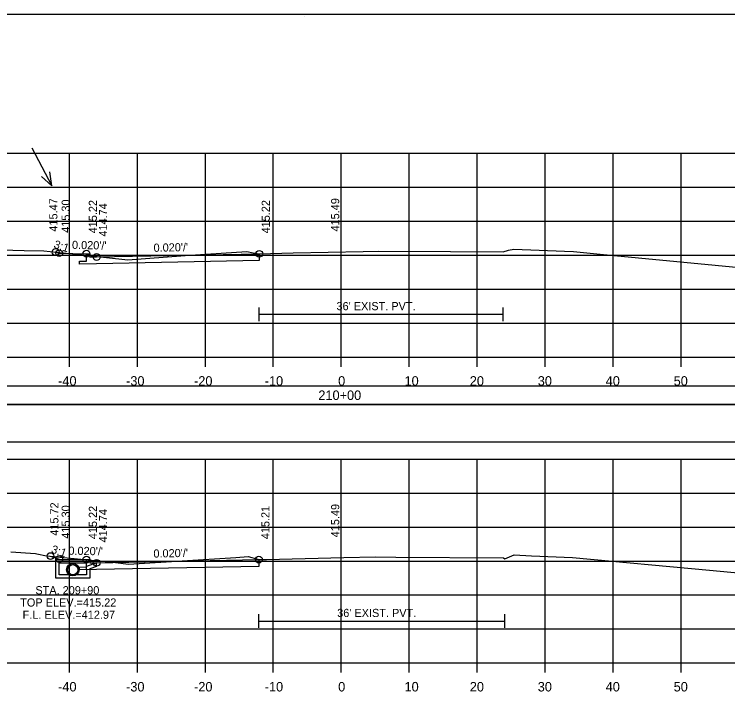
# Model space of a CAD drawing. Extents: x 1371057 to 1372761, y 380005 to 390517.
# Drawn here: x 1372102.6 to 1372207.6, y 389986.9 to 390086.6 of the extents above; entities that cross this region are included whole.
import ezdxf

# ---------------------------------------------------------------- set-up
doc = ezdxf.new("R2010")
doc.units = 0
for name, color, linetype in [('R_Alt Surface', 7, 'Continuous'), ('R_Axis', 7, 'Continuous'), ('R_Axis Annot', 7, 'Continuous'), ('R_Border', 7, 'Continuous'), ('R_Dimension', 7, 'Continuous'), ('R_Exist Surface', 7, 'Continuous'), ('R_Fin Surface', 7, 'Continuous'), ('R_Grid', 7, 'Continuous'), ('R_No Plot', 7, 'Continuous'), ('R_Water', 7, 'Continuous'), ('R_Water Annot', 7, 'Continuous'), ('R_Xsect Elev', 7, 'Continuous'), ('R_Xsect Slope', 7, 'Continuous')]:
    doc.layers.add(name, color=color, linetype=linetype)

msp = doc.modelspace()

# ---------------------------------------------------------------- linework, layer by layer
at = {"layer": 'R_Alt Surface'}
for p, q in [((1372138.65, 390041.46), (1372138.65, 390043.46)), ((1372174.54, 390041.46), (1372174.54, 390043.46)), ((1372138.65, 390042.46), (1372174.54, 390042.46)), ((1372138.59, 389996.31), (1372138.59, 389998.31)), ((1372174.77, 389996.31), (1372174.77, 389998.31)), ((1372138.59, 389997.31), (1372174.77, 389997.31))]:
    msp.add_line(p, q, dxfattribs=at)
for points in [[(1372138.65, 390051.36), (1372138.65, 390050.36), (1372114.71, 390049.89), (1372112.21, 390049.84), (1372112.21, 390050.27), (1372113.21, 390050.29), (1372113.21, 390051.37)], [(1372138.59, 390006.36), (1372138.59, 390005.36), (1372114.71, 390004.88), (1372112.21, 390004.83), (1372112.21, 390005.26), (1372113.21, 390005.28), (1372113.21, 390006.36)]]:
    msp.add_lwpolyline(points, dxfattribs=at)
at = {"layer": 'R_Axis'}
for p, q in [((1372000.71, 390036.15), (1372300.71, 390036.15)), ((1372110.71, 390034.75), (1372110.71, 390036.15)), ((1372120.71, 390034.75), (1372120.71, 390036.15)), ((1372130.71, 390034.75), (1372130.71, 390036.15)), ((1372140.71, 390034.75), (1372140.71, 390036.15)), ((1372150.71, 390034.75), (1372150.71, 390036.15)), ((1372160.71, 390034.75), (1372160.71, 390036.15)), ((1372170.71, 390034.75), (1372170.71, 390036.15)), ((1372180.71, 390034.75), (1372180.71, 390036.15)), ((1372190.71, 390034.75), (1372190.71, 390036.15)), ((1372200.71, 390034.75), (1372200.71, 390036.15)), ((1372000.71, 389991.15), (1372300.71, 389991.15)), ((1372110.71, 389989.75), (1372110.71, 389991.15)), ((1372120.71, 389989.75), (1372120.71, 389991.15)), ((1372130.71, 389989.75), (1372130.71, 389991.15)), ((1372140.71, 389989.75), (1372140.71, 389991.15)), ((1372150.71, 389989.75), (1372150.71, 389991.15)), ((1372160.71, 389989.75), (1372160.71, 389991.15)), ((1372170.71, 389989.75), (1372170.71, 389991.15)), ((1372180.71, 389989.75), (1372180.71, 389991.15)), ((1372190.71, 389989.75), (1372190.71, 389991.15)), ((1372200.71, 389989.75), (1372200.71, 389991.15))]:
    msp.add_line(p, q, dxfattribs=at)
at = {"layer": 'R_Border'}
for p, q in [((1371992.71, 390086.61), (1372308.89, 390086.61)), ((1372145.23, 390086.35), (1372145.23, 390086.35)), ((1372145.23, 390086.35), (1372145.23, 390086.35))]:
    msp.add_line(p, q, dxfattribs=at)
at = {"layer": 'R_Dimension'}
for points in [[(1371996.71, 390029.19), (1372304.71, 390029.19), (1372304.71, 390031.9), (1371996.71, 390031.9)], [(1371996.71, 390023.67), (1372304.71, 390023.67), (1372304.71, 390029.19), (1371996.71, 390029.19)]]:
    msp.add_lwpolyline(points, close=True, dxfattribs=at)
at = {"layer": 'R_Exist Surface'}
for points in [[(1372100.73, 390051.95), (1372104.04, 390051.84), (1372106.94, 390051.81), (1372113.45, 390051.1), (1372119.3, 390050.45), (1372127.72, 390051.09), (1372136.81, 390051.69), (1372137.74, 390051.52), (1372138.65, 390051.36), (1372143.65, 390051.48), (1372153.95, 390051.72), (1372156.15, 390051.76), (1372166.8, 390051.7), (1372174.54, 390051.66), (1372175.34, 390051.88), (1372176.11, 390052.05), (1372183.54, 390051.74), (1372184.87, 390051.68), (1372188.82, 390051.3), (1372211.37, 390049.17)], [(1372102.08, 390007.51), (1372105.74, 390007.27), (1372105.91, 390007.21), (1372107.33, 390006.93), (1372117.48, 390005.92), (1372119.42, 390005.71), (1372135.18, 390006.67), (1372137.01, 390006.81), (1372138.44, 390006.4), (1372138.59, 390006.36), (1372139.7, 390006.39), (1372151.1, 390006.65), (1372155.74, 390006.75), (1372158.74, 390006.73), (1372174.59, 390006.64), (1372174.77, 390006.49), (1372175.1, 390006.62), (1372176.13, 390007.07), (1372178.72, 390006.92), (1372184.73, 390006.66), (1372204.88, 390004.81), (1372211.69, 390004.17)]]:
    msp.add_lwpolyline(points, dxfattribs=at)
at = {"layer": 'R_Fin Surface'}
for points in [[(1372108.68, 390051.62), (1372109.21, 390051.45), (1372113.21, 390051.37), (1372113.71, 390051.37), (1372113.71, 390050.87), (1372114.71, 390050.89), (1372138.65, 390051.36)], [(1372107.93, 390006.87), (1372109.21, 390006.44), (1372113.21, 390006.36), (1372113.71, 390006.36), (1372113.71, 390005.86), (1372114.71, 390005.88), (1372138.59, 390006.36)]]:
    msp.add_lwpolyline(points, dxfattribs=at)
at = {"layer": 'R_Grid'}
for p, q in [((1372000.71, 390066.15), (1372300.71, 390066.15)), ((1372110.71, 390036.15), (1372110.71, 390066.15)), ((1372120.71, 390036.15), (1372120.71, 390066.15)), ((1372130.71, 390036.15), (1372130.71, 390066.15)), ((1372140.71, 390036.15), (1372140.71, 390066.15)), ((1372150.71, 390036.15), (1372150.71, 390066.15)), ((1372160.71, 390036.15), (1372160.71, 390066.15)), ((1372170.71, 390036.15), (1372170.71, 390066.15)), ((1372180.71, 390036.15), (1372180.71, 390066.15)), ((1372190.71, 390036.15), (1372190.71, 390066.15)), ((1372200.71, 390036.15), (1372200.71, 390066.15)), ((1372000.71, 390061.15), (1372300.71, 390061.15)), ((1372000.71, 390056.15), (1372300.71, 390056.15)), ((1372000.71, 390051.15), (1372300.71, 390051.15)), ((1372000.71, 390046.15), (1372300.71, 390046.15)), ((1372000.71, 390041.15), (1372300.71, 390041.15)), ((1372000.71, 390036.15), (1372300.71, 390036.15)), ((1372000.71, 390021.15), (1372300.71, 390021.15)), ((1372110.71, 389991.15), (1372110.71, 390021.15)), ((1372120.71, 389991.15), (1372120.71, 390021.15)), ((1372130.71, 389991.15), (1372130.71, 390021.15)), ((1372140.71, 389991.15), (1372140.71, 390021.15)), ((1372150.71, 389991.15), (1372150.71, 390021.15)), ((1372160.71, 389991.15), (1372160.71, 390021.15)), ((1372170.71, 389991.15), (1372170.71, 390021.15)), ((1372180.71, 389991.15), (1372180.71, 390021.15)), ((1372190.71, 389991.15), (1372190.71, 390021.15)), ((1372200.71, 389991.15), (1372200.71, 390021.15)), ((1372000.71, 390016.15), (1372300.71, 390016.15)), ((1372000.71, 390011.15), (1372300.71, 390011.15)), ((1372000.71, 390006.15), (1372300.71, 390006.15)), ((1372000.71, 390001.15), (1372300.71, 390001.15)), ((1372000.71, 389996.15), (1372300.71, 389996.15)), ((1372000.71, 389991.15), (1372300.71, 389991.15))]:
    msp.add_line(p, q, dxfattribs=at)
at = {"layer": 'R_No Plot'}
msp.add_lwpolyline([(1372226.63, 390086.61), (1372246.25, 390086.61), (1372246.25, 390076.73), (1372262.36, 390076.73), (1372285.56, 390076.73), (1372285.68, 390048.57), (1372308.89, 390048.57), (1372308.89, 389881.15), (1371992.71, 389881.15), (1371992.71, 390086.61)], close=True, dxfattribs=at)
for centre, radius in [((1372108.68, 390051.62), 0.5), ((1372109.21, 390051.45), 0.5), ((1372113.21, 390051.37), 0.5), ((1372138.65, 390051.36), 0.5), ((1372114.71, 390050.89), 0.5), ((1372107.93, 390006.87), 0.5), ((1372109.21, 390006.44), 0.5), ((1372113.21, 390006.36), 0.5), ((1372138.59, 390006.36), 0.5), ((1372111.21, 390004.87), 0.917), ((1372114.71, 390005.88), 0.5)]:
    msp.add_circle(centre, radius, dxfattribs=at)
at = {"layer": 'R_Water'}
for p, q in [((1372108.71, 390006.36), (1372113.46, 390006.36)), ((1372108.71, 390004.86), (1372108.71, 390006.36)), ((1372109.21, 390004.86), (1372109.21, 390005.86)), ((1372109.21, 390005.86), (1372113.21, 390005.86)), ((1372113.54, 390006.2), (1372113.21, 390005.86)), ((1372114.71, 390005.88), (1372113.21, 390005.36)), ((1372113.54, 390006.2), (1372113.46, 390006.36)), ((1372113.21, 390004.86), (1372113.21, 390005.36)), ((1372114.71, 390005.36), (1372113.71, 390005.01)), ((1372113.71, 390004.86), (1372113.71, 390005.01))]:
    msp.add_line(p, q, dxfattribs=at)
for points in [[(1372114.71, 390005.36), (1372114.71, 390005.88)], [(1372113.71, 390004.86), (1372113.71, 390003.62), (1372111.21, 390003.62), (1372108.71, 390003.62), (1372108.71, 390004.86)], [(1372113.21, 390004.86), (1372113.21, 390004.12), (1372111.21, 390004.12), (1372109.21, 390004.12), (1372109.21, 390004.86)]]:
    msp.add_lwpolyline(points, dxfattribs=at)
msp.add_circle((1372111.21, 390004.87), 0.75, dxfattribs=at)
at = {"layer": 'R_Water Annot'}
for p, q in [((1372105.17, 390066.93), (1372108.11, 390061.37)), ((1372108.11, 390061.37), (1372107.83, 390063.4)), ((1372108.11, 390061.37), (1372106.59, 390062.74))]:
    msp.add_line(p, q, dxfattribs=at)
at = {"layer": 'R_Xsect Elev'}
for p, q in [((1372150.71, 390051.64), (1372150.71, 390061.64)), ((1372150.71, 390006.64), (1372150.71, 390016.64))]:
    msp.add_line(p, q, dxfattribs=at)

# ---------------------------------------------------------------- texts
at = {"layer": 'R_Axis Annot'}
for s, p in [('-40', (1372109.05, 390031.95)), ('-30', (1372119.05, 390031.95)), ('-20', (1372129.05, 390031.95)), ('-10', (1372139.45, 390031.95)), ('0', (1372150.25, 390031.95)), ('10', (1372160.02, 390031.95)), ('20', (1372169.62, 390031.95)), ('30', (1372179.62, 390031.95)), ('40', (1372189.62, 390031.95)), ('50', (1372199.62, 390031.95)), ('210+00', (1372147.34, 390029.85)), ('-40', (1372109.05, 389986.95)), ('-30', (1372119.05, 389986.95)), ('-20', (1372129.05, 389986.95)), ('-10', (1372139.45, 389986.95)), ('0', (1372150.25, 389986.95)), ('10', (1372160.02, 389986.95)), ('20', (1372169.62, 389986.95)), ('30', (1372179.62, 389986.95)), ('40', (1372189.62, 389986.95)), ('50', (1372199.62, 389986.95))]:
    msp.add_text(s, height=1.4, dxfattribs=at).set_placement(p)
at = {"layer": 'R_Water'}
for p in [(1372150.01, 390043.06), (1372150.11, 389997.91)]:
    msp.add_text("36' EXIST. PVT.", height=1.2, dxfattribs=at).set_placement(p)
at = {"layer": 'R_Water Annot'}
for s, p in [('STA. 209+90', (1372105.7, 390001.25)), ('TOP ELEV.=415.22', (1372103.47, 389999.45)), ('F.L. ELEV.=412.97', (1372103.82, 389997.65))]:
    msp.add_text(s, height=1.2, dxfattribs=at).set_placement(p)
at = {"layer": 'R_Xsect Elev'}
for s, p in [('415.47', (1372108.94, 390054.62)), ('415.30', (1372110.76, 390054.45)), ('415.22', (1372114.76, 390054.37)), ('415.22', (1372140.2, 390054.36)), ('415.49', (1372150.41, 390054.64)), ('414.74', (1372116.26, 390053.89)), ('415.72', (1372109.09, 390009.87)), ('415.30', (1372110.76, 390009.44)), ('415.22', (1372114.76, 390009.36)), ('415.21', (1372140.14, 390009.36)), ('415.49', (1372150.41, 390009.64)), ('414.74', (1372116.26, 390008.88))]:
    msp.add_text(s, height=1.2, rotation=90, dxfattribs=at).set_placement(p)
at = {"layer": 'R_Xsect Slope'}
for s, rotation, p in [('3:1', 341.5668, (1372108.31, 390052.27)), ("0.020'/'", 358.8542, (1372111.08, 390052.08)), ("0.020'/'", 1.1458, (1372123.1, 390051.65)), ('3:1', 341.5668, (1372107.94, 390007.4)), ("0.020'/'", 358.8542, (1372110.55, 390007.08)), ("0.020'/'", 1.1458, (1372123.08, 390006.65))]:
    msp.add_text(s, height=1.2, rotation=rotation, dxfattribs=at).set_placement(p)

doc.saveas('drawing.dxf')
